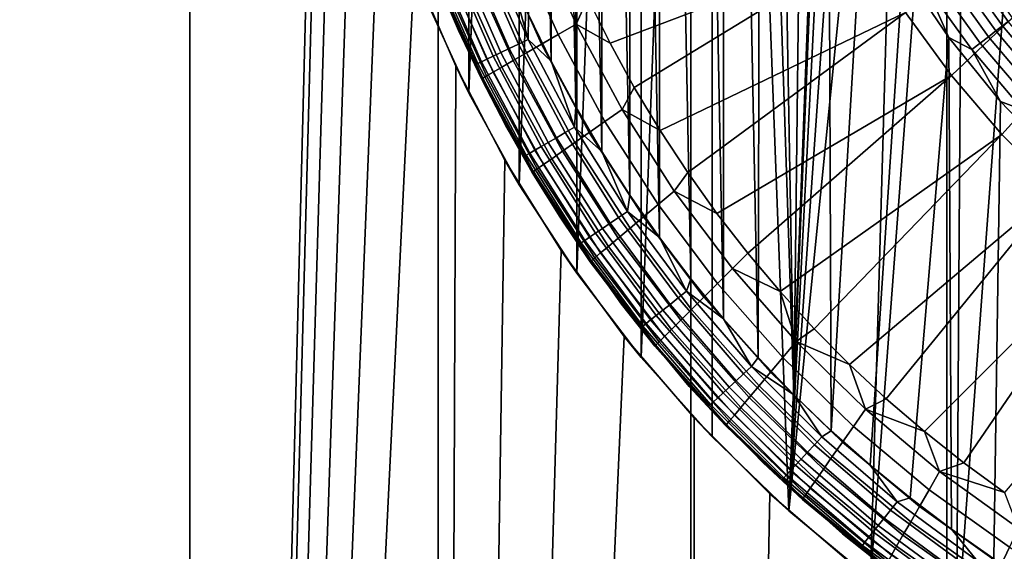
# Model space of a CAD drawing. Header units: metres. Extents: x -109 to 109, y -100 to 58.
# Tile 605 of 642: x 71.65 to 74.45, y 39.9 to 41.42. Entities that reach past the tile are written whole.
import ezdxf

# ---------------------------------------------------------------- set-up
doc = ezdxf.new("R2010")
doc.units = ezdxf.units.M
doc.layers.add('solid_21_062_100_XXX', color=7, linetype='CONTINUOUS')

msp = doc.modelspace()

# ---------------------------------------------------------------- linework, layer by layer
at = {"layer": 'solid_21_062_100_XXX'}
for points in [[(71.439507, 47.799999, -11.974616), (72.131355, 47.799999, -12.243976), (72.131355, 28.5, -12.243977), (71.439491, 28.5, -11.974607)], [(72.131355, 47.799999, 12.243976), (71.439507, 47.799999, 11.974616), (71.439491, 28.5, 11.974607), (72.131355, 28.5, 12.243977)], [(72.131355, 47.799999, -12.243976), (72.5, 42.999928, -12.369317), (72.131355, 28.5, -12.243977)], [(72.837456, 47.799999, 12.473401), (72.131355, 47.799999, 12.243976), (72.131355, 28.5, 12.243977), (72.837479, 28.5, 12.473409)], [(73.555527, 47.799999, 12.662149), (72.837456, 47.799999, 12.473401), (72.837479, 28.5, 12.473409), (73.555542, 28.5, 12.662155)], [(74.283211, 47.799999, 12.809598), (73.555527, 47.799999, 12.662149), (73.555542, 28.5, 12.662155), (74.283211, 28.5, 12.8096)], [(75.018127, 47.799999, 12.915263), (74.283211, 47.799999, 12.809598), (74.283211, 28.5, 12.8096), (75.018112, 28.5, 12.915262)], [(73.952225, 43.106533, -9.237076), (73.834007, 40.017971, -9.20366), (73.616135, 45.771877, -9.137722), (73.834023, 45.982044, -9.203664)], [(73.616135, 45.771877, -9.137722), (73.616119, 40.228134, -9.137718), (73.414619, 40.454334, -9.071655)], [(73.616135, 45.771877, -9.137722), (73.414619, 40.454334, -9.071655), (73.414627, 45.545677, -9.071657)], [(73.616135, 45.771877, -9.137722), (73.834007, 40.017971, -9.20366), (73.616119, 40.228134, -9.137718)], [(73.414627, 45.545677, -9.071657), (73.414619, 40.454334, -9.071655), (73.231392, 40.694309, -9.007257)], [(73.414627, 45.545677, -9.071657), (73.231392, 40.694309, -9.007257), (73.231407, 45.30571, -9.007261)], [(73.75248, 42.883255, -10.7), (73.746811, 45.546062, -10.7), (73.648933, 45.435959, -10.7), (73.746803, 40.453945, -10.7)], [(73.648933, 45.435959, -10.7), (73.555473, 45.322124, -10.7), (73.648926, 40.564049, -10.7)], [(73.648933, 45.435959, -10.7), (73.648926, 40.564049, -10.7), (73.746803, 40.453945, -10.7)], [(73.555473, 45.322124, -10.7), (73.46656, 45.204712, -10.7), (73.555466, 40.677883, -10.7)], [(73.555473, 45.322124, -10.7), (73.555466, 40.677883, -10.7), (73.648926, 40.564049, -10.7)], [(73.231407, 45.30571, -9.007261), (73.231392, 40.694309, -9.007257), (73.067963, 40.945469, -8.946269)], [(73.231407, 45.30571, -9.007261), (73.067963, 40.945469, -8.946269), (73.06797, 45.054543, -8.946272)], [(73.46656, 45.204712, -10.7), (73.382309, 45.083866, -10.7), (73.46656, 40.795296, -10.7)], [(73.46656, 45.204712, -10.7), (73.46656, 40.795296, -10.7), (73.555466, 40.677883, -10.7)], [(73.382309, 45.083866, -10.7), (73.302895, 44.959854, -10.7), (73.382301, 40.916142, -10.7)], [(73.382309, 45.083866, -10.7), (73.382301, 40.916142, -10.7), (73.46656, 40.795296, -10.7)], [(73.06797, 45.054543, -8.946272), (73.067963, 40.945469, -8.946269), (72.924843, 41.206051, -8.890058)], [(73.06797, 45.054543, -8.946272), (72.924843, 41.206051, -8.890058), (72.92485, 44.793957, -8.890059)], [(73.302895, 44.959854, -10.7), (73.228386, 44.832764, -10.7), (73.302895, 41.040157, -10.7)], [(73.302895, 44.959854, -10.7), (73.302895, 41.040157, -10.7), (73.382301, 40.916142, -10.7)], [(73.228386, 44.832764, -10.7), (73.158943, 44.702888, -10.7), (73.228378, 41.167248, -10.7)], [(73.228386, 44.832764, -10.7), (73.228378, 41.167248, -10.7), (73.302895, 41.040157, -10.7)], [(72.92485, 44.793957, -8.890059), (72.924843, 41.206051, -8.890058), (72.80278, 41.473373, -8.839994)], [(73.158943, 44.702888, -10.7), (73.09465, 44.570374, -10.7), (73.158936, 41.297119, -10.7)], [(73.158943, 44.702888, -10.7), (73.158936, 41.297119, -10.7), (73.228378, 41.167248, -10.7)], [(73.09465, 44.570374, -10.7), (73.094643, 41.429634, -10.7), (73.158936, 41.297119, -10.7)], [(73.952225, 43.106533, -9.237076), (73.952225, 42.893513, -9.237076), (73.834007, 40.017971, -9.20366)], [(72.5, 42.999928, -12.369317), (72.510735, 42.707165, -12.372784), (72.131355, 28.5, -12.243977)], [(73.772285, 42.65062, -10.7), (73.75248, 42.883255, -10.7), (73.746803, 40.453945, -10.7), (73.848892, 40.347813, -10.7)], [(73.952225, 42.893513, -9.237076), (73.970047, 42.680893, -9.241972), (73.834007, 40.017971, -9.20366)], [(72.510735, 42.707165, -12.372784), (72.542992, 42.415123, -12.383137), (72.131355, 28.5, -12.243977)], [(73.970047, 42.680893, -9.241972), (74.005669, 42.470081, -9.251652), (73.834007, 40.017971, -9.20366)], [(73.811745, 42.420521, -10.7), (73.772285, 42.65062, -10.7), (73.848892, 40.347813, -10.7)], [(74.005669, 42.470081, -9.251652), (74.05909, 42.262131, -9.265887), (73.834007, 40.017971, -9.20366)], [(72.542992, 42.415123, -12.383137), (72.596748, 42.125576, -12.400186), (72.131355, 28.5, -12.243977)], [(73.870583, 42.194607, -10.7), (73.811745, 42.420521, -10.7), (73.848892, 40.347813, -10.7)], [(74.130196, 42.058449, -9.284328), (74.066643, 39.825294, -9.267885), (73.834007, 40.017971, -9.20366), (74.05909, 42.262131, -9.265887)], [(73.948372, 41.974476, -10.7), (73.870583, 42.194607, -10.7), (73.848892, 40.347813, -10.7), (73.955116, 40.245724, -10.7)], [(72.596748, 42.125576, -12.400186), (72.672104, 41.83931, -12.423656), (72.131355, 28.5, -12.243977)], [(74.130196, 42.058449, -9.284328), (74.21875, 41.860527, -9.306482), (74.066643, 39.825294, -9.267885)], [(74.044563, 41.761726, -10.7), (73.948372, 41.974476, -10.7), (73.955116, 40.245724, -10.7)], [(74.773056, 41.928471, -12.851696), (74.863403, 41.794979, -12.851696), (74.296295, 41.256626, -12.715114), (74.165993, 41.435368, -12.715114)], [(74.324333, 41.669971, -9.331731), (74.311363, 39.651886, -9.328707), (74.066643, 39.825294, -9.267885), (74.21875, 41.860527, -9.306482)], [(72.672104, 41.83931, -12.423656), (72.769058, 41.557758, -12.453115), (72.131355, 28.5, -12.243977)], [(73.949493, 41.820774, -12.715114), (74.050156, 41.623806, -12.715114), (73.326294, 41.348301, -12.535121), (73.262802, 41.476501, -12.535121)], [(74.863403, 41.794979, -12.851696), (74.96405, 41.669064, -12.851696), (74.440262, 41.088684, -12.715114), (74.296295, 41.256626, -12.715114)], [(74.158447, 41.557907, -10.7), (74.044563, 41.761726, -10.7), (73.955116, 40.245724, -10.7), (74.065216, 40.147926, -10.7)], [(72.825302, 41.557789, -10.868961), (72.782494, 41.664833, -10.9), (72.836578, 41.522884, -12.051724), (72.895607, 41.384182, -10.9)], [(73.178696, 41.37294, -12.485639), (73.064857, 41.629539, -12.485639), (73.118385, 41.654537, -12.514442), (73.229874, 41.402534, -12.514442)], [(73.229874, 41.402534, -12.514442), (73.118385, 41.654537, -12.514442), (73.262802, 41.476501, -12.535121)], [(74.324333, 41.669971, -9.331731), (74.446404, 41.488304, -9.359351), (74.311363, 39.651886, -9.328707)], [(74.96405, 41.669064, -12.851696), (75.074364, 41.551525, -12.851696), (74.596985, 40.93259, -12.715114), (74.440262, 41.088684, -12.715114)], [(73.131233, 41.345497, -12.449358), (73.015213, 41.606358, -12.449358), (73.064857, 41.629539, -12.485639), (73.178696, 41.37294, -12.485639)], [(74.050156, 41.623806, -12.715114), (73.394867, 41.222744, -12.535121), (73.326294, 41.348301, -12.535121)], [(74.050156, 41.623806, -12.715114), (74.165993, 41.435368, -12.715114), (73.468399, 41.100029, -12.535121), (73.394867, 41.222744, -12.535121)], [(72.899719, 41.586994, -10.738252), (73.015381, 41.321896, -10.738252), (73.039513, 41.333515, -10.721828), (72.924652, 41.596779, -10.721828)], [(72.924652, 41.596779, -10.721828), (73.039513, 41.333515, -10.721828), (73.065659, 41.346107, -10.709799), (72.951668, 41.60738, -10.709799)], [(72.951668, 41.60738, -10.709799), (73.065659, 41.346107, -10.709799), (73.093178, 41.35936, -10.702462), (72.980103, 41.618542, -10.702462)], [(73.088303, 41.320679, -12.406224), (72.970314, 41.585392, -12.406224), (73.015213, 41.606358, -12.449358), (73.131233, 41.345497, -12.449358)], [(72.980103, 41.618542, -10.702462), (73.093178, 41.35936, -10.702462), (73.035599, 41.56459, -10.7)], [(74.333328, 41.584442, -10.61743), (74.457619, 41.410355, -10.61743), (74.470558, 41.420422, -10.590631), (74.347046, 41.593407, -10.590631)], [(72.8321, 41.560455, -10.838406), (72.949928, 41.290379, -10.838406), (72.960739, 41.295582, -10.80937), (72.843262, 41.564835, -10.80937)], [(72.843262, 41.564835, -10.80937), (72.960739, 41.295582, -10.80937), (72.975502, 41.302692, -10.78257), (72.858521, 41.570824, -10.78257)], [(72.858521, 41.570824, -10.78257), (72.975502, 41.302692, -10.78257), (72.993874, 41.311539, -10.758668), (72.877495, 41.57827, -10.758668)], [(72.877495, 41.57827, -10.758668), (72.993874, 41.311539, -10.758668), (73.015381, 41.321896, -10.738252), (72.899719, 41.586994, -10.738252)], [(73.018921, 41.280556, -12.302479), (72.897743, 41.551502, -12.302479), (72.930931, 41.567001, -12.356982), (73.050652, 41.298908, -12.356982)], [(73.050652, 41.298908, -12.356982), (72.930931, 41.567001, -12.356982), (72.970314, 41.585392, -12.406224), (73.088303, 41.320679, -12.406224)], [(73.093178, 41.35936, -10.702462), (73.094643, 41.429634, -10.7), (73.035599, 41.56459, -10.7)], [(74.296272, 41.56023, -10.661748), (74.422691, 41.383167, -10.661748), (74.441536, 41.397831, -10.641333), (74.316261, 41.573292, -10.641333)], [(74.316261, 41.573292, -10.641333), (74.441536, 41.397831, -10.641333), (74.457619, 41.410355, -10.61743), (74.333328, 41.584442, -10.61743)], [(72.887329, 41.282841, -12.487939), (72.837479, 28.5, -12.473409), (72.131355, 28.5, -12.243977), (72.769058, 41.557758, -12.453115)], [(72.924843, 41.206051, -8.890058), (72.887329, 41.282841, -12.487939), (72.769058, 41.557758, -12.453115), (72.80278, 41.473373, -8.839994)], [(72.825302, 41.557789, -10.868961), (72.943359, 41.287212, -10.868961), (72.949928, 41.290379, -10.838406), (72.8321, 41.560455, -10.838406)], [(72.825302, 41.557789, -10.868961), (72.895607, 41.384182, -10.9), (72.943359, 41.287212, -10.868961)], [(72.975304, 41.255318, -12.181523), (72.852127, 41.530178, -12.181523), (72.871323, 41.539158, -12.243655), (72.99366, 41.265945, -12.243655)], [(72.99366, 41.265945, -12.243655), (72.871323, 41.539158, -12.243655), (72.897743, 41.551502, -12.302479), (73.018921, 41.280556, -12.302479)], [(74.289207, 41.364491, -10.7), (74.158447, 41.557907, -10.7), (74.065216, 40.147926, -10.7), (74.179092, 40.054512, -10.7)], [(74.223984, 41.513004, -10.697537), (74.158447, 41.557907, -10.7), (74.289207, 41.364491, -10.7)], [(74.249557, 41.529713, -10.690202), (74.378662, 41.348892, -10.690202), (74.401558, 41.366718, -10.678173), (74.273849, 41.545586, -10.678173)], [(74.273849, 41.545586, -10.678173), (74.401558, 41.366718, -10.678173), (74.422691, 41.383167, -10.661748), (74.296272, 41.56023, -10.661748)], [(72.840477, 41.524723, -12.117154), (72.964172, 41.248859, -12.117154), (72.960457, 41.246685, -12.051724), (72.836578, 41.522884, -12.051724)], [(72.836578, 41.522884, -12.051724), (72.960457, 41.246685, -12.051724), (72.895607, 41.384182, -10.9)], [(72.964172, 41.248859, -12.117154), (72.840477, 41.524723, -12.117154), (72.852127, 41.530178, -12.181523), (72.975304, 41.255318, -12.181523)], [(74.223984, 41.513004, -10.697537), (74.354553, 41.330132, -10.697537), (74.378662, 41.348892, -10.690202), (74.249557, 41.529713, -10.690202)], [(74.223984, 41.513004, -10.697537), (74.289207, 41.364491, -10.7), (74.354553, 41.330132, -10.697537)], [(74.583992, 41.317326, -9.388484), (74.566444, 39.498379, -9.384884), (74.311363, 39.651886, -9.328707), (74.446404, 41.488304, -9.359351)], [(74.476944, 41.447662, -10.5), (74.546585, 41.360893, -10.5), (74.583992, 41.317326, -9.388484), (74.446404, 41.488304, -9.359351)], [(73.229874, 41.402534, -12.514442), (73.262802, 41.476501, -12.535121), (73.326294, 41.348301, -12.535121)], [(73.093178, 41.35936, -10.702462), (73.158936, 41.297119, -10.7), (73.094643, 41.429634, -10.7)], [(74.165993, 41.435368, -12.715114), (73.546776, 40.980354, -12.535121), (73.468399, 41.100029, -12.535121)], [(74.165993, 41.435368, -12.715114), (74.296295, 41.256626, -12.715114), (73.629883, 40.863903, -12.535121), (73.546776, 40.980354, -12.535121)], [(73.311668, 41.125713, -12.485639), (73.178696, 41.37294, -12.485639), (73.229874, 41.402534, -12.514442), (73.360115, 41.159687, -12.514442)], [(73.360115, 41.159687, -12.514442), (73.229874, 41.402534, -12.514442), (73.326294, 41.348301, -12.535121), (73.394867, 41.222744, -12.535121)], [(74.422691, 41.383167, -10.661748), (74.563301, 41.217148, -10.661748), (74.580872, 41.233318, -10.641333), (74.441536, 41.397831, -10.641333)], [(74.441536, 41.397831, -10.641333), (74.580872, 41.233318, -10.641333), (74.595871, 41.247124, -10.61743), (74.457619, 41.410355, -10.61743)], [(72.943359, 41.287212, -10.868961), (72.895607, 41.384182, -10.9), (72.960457, 41.246685, -12.051724), (73.029877, 41.113007, -10.9)], [(73.266747, 41.094212, -12.449358), (73.131233, 41.345497, -12.449358), (73.178696, 41.37294, -12.485639), (73.311668, 41.125713, -12.485639)], [(74.401558, 41.366718, -10.678173), (74.543602, 41.199009, -10.678173), (74.563301, 41.217148, -10.661748), (74.422691, 41.383167, -10.661748)], [(73.039513, 41.333515, -10.721828), (73.173721, 41.079575, -10.721828), (73.198853, 41.094082, -10.709799), (73.065659, 41.346107, -10.709799)], [(73.065659, 41.346107, -10.709799), (73.198853, 41.094082, -10.709799), (73.225311, 41.109356, -10.702462), (73.093178, 41.35936, -10.702462)], [(73.226112, 41.06572, -12.406224), (73.088303, 41.320679, -12.406224), (73.131233, 41.345497, -12.449358), (73.266747, 41.094212, -12.449358)], [(73.093178, 41.35936, -10.702462), (73.225311, 41.109356, -10.702462), (73.158936, 41.297119, -10.7)], [(74.289207, 41.364491, -10.7), (74.179092, 40.054512, -10.7), (74.296562, 39.965641, -10.7)], [(74.43589, 41.182877, -10.7), (74.289207, 41.364491, -10.7), (74.296562, 39.965641, -10.7), (74.417397, 39.881466, -10.7)], [(74.354553, 41.330132, -10.697537), (74.289207, 41.364491, -10.7), (74.43589, 41.182877, -10.7)], [(74.354553, 41.330132, -10.697537), (74.499779, 41.158665, -10.697537), (74.522255, 41.179356, -10.690202), (74.378662, 41.348892, -10.690202)], [(74.378662, 41.348892, -10.690202), (74.522255, 41.179356, -10.690202), (74.543602, 41.199009, -10.678173), (74.401558, 41.366718, -10.678173)], [(72.975502, 41.302692, -10.78257), (73.112198, 41.044052, -10.78257), (73.129852, 41.054245, -10.758668), (72.993874, 41.311539, -10.758668)], [(72.993874, 41.311539, -10.758668), (73.129852, 41.054245, -10.758668), (73.150528, 41.066185, -10.738252), (73.015381, 41.321896, -10.738252)], [(73.015381, 41.321896, -10.738252), (73.150528, 41.066185, -10.738252), (73.173721, 41.079575, -10.721828), (73.039513, 41.333515, -10.721828)], [(73.190475, 41.040726, -12.356982), (73.050652, 41.298908, -12.356982), (73.088303, 41.320679, -12.406224), (73.226112, 41.06572, -12.406224)], [(74.354553, 41.330132, -10.697537), (74.43589, 41.182877, -10.7), (74.499779, 41.158665, -10.697537)], [(72.943359, 41.287212, -10.868961), (73.081299, 41.026211, -10.868961), (73.087616, 41.029861, -10.838406), (72.949928, 41.290379, -10.838406)], [(72.943359, 41.287212, -10.868961), (73.029877, 41.113007, -10.9), (73.081299, 41.026211, -10.868961)], [(72.949928, 41.290379, -10.838406), (73.087616, 41.029861, -10.838406), (73.098007, 41.035858, -10.80937), (72.960739, 41.295582, -10.80937)], [(72.960739, 41.295582, -10.80937), (73.098007, 41.035858, -10.80937), (73.112198, 41.044052, -10.78257), (72.975502, 41.302692, -10.78257)], [(73.160439, 41.019661, -12.302479), (73.018921, 41.280556, -12.302479), (73.050652, 41.298908, -12.356982), (73.190475, 41.040726, -12.356982)], [(73.225311, 41.109356, -10.702462), (73.228378, 41.167248, -10.7), (73.158936, 41.297119, -10.7)], [(72.887329, 41.282841, -12.487939), (73.026886, 41.01569, -12.52747), (72.837479, 28.5, -12.473409)], [(73.067963, 40.945469, -8.946269), (73.026886, 41.01569, -12.52747), (72.887329, 41.282841, -12.487939), (72.924843, 41.206051, -8.890058)], [(73.108627, 40.983276, -12.117154), (72.964172, 41.248859, -12.117154), (72.975304, 41.255318, -12.181523), (73.119164, 40.990688, -12.181523)], [(73.119164, 40.990688, -12.181523), (72.975304, 41.255318, -12.181523), (72.99366, 41.265945, -12.243655), (73.136536, 41.002888, -12.243655)], [(73.136536, 41.002888, -12.243655), (72.99366, 41.265945, -12.243655), (73.018921, 41.280556, -12.302479), (73.160439, 41.019661, -12.302479)], [(74.296295, 41.256626, -12.715114), (73.717567, 40.75087, -12.535121), (73.629883, 40.863903, -12.535121)], [(74.296295, 41.256626, -12.715114), (74.440262, 41.088684, -12.715114), (73.809708, 40.641434, -12.535121), (73.717567, 40.75087, -12.535121)], [(72.964172, 41.248859, -12.117154), (73.108627, 40.983276, -12.117154), (73.105118, 40.980782, -12.051724), (72.960457, 41.246685, -12.051724)], [(72.960457, 41.246685, -12.051724), (73.105118, 40.980782, -12.051724), (73.029877, 41.113007, -10.9)], [(73.360115, 41.159687, -12.514442), (73.394867, 41.222744, -12.535121), (73.468399, 41.100029, -12.535121)], [(74.597458, 41.014343, -10.7), (74.43589, 41.182877, -10.7), (74.417397, 39.881466, -10.7), (74.541504, 39.802063, -10.7)], [(74.499779, 41.158665, -10.697537), (74.43589, 41.182877, -10.7), (74.597458, 41.014343, -10.7)], [(73.225311, 41.109356, -10.702462), (73.302895, 41.040157, -10.7), (73.228378, 41.167248, -10.7)], [(73.463013, 40.889286, -12.485639), (73.311668, 41.125713, -12.485639), (73.360115, 41.159687, -12.514442), (73.508362, 40.927391, -12.514442)], [(73.508362, 40.927391, -12.514442), (73.360115, 41.159687, -12.514442), (73.468399, 41.100029, -12.535121), (73.546776, 40.980354, -12.535121)], [(73.420967, 40.853951, -12.449358), (73.266747, 41.094212, -12.449358), (73.311668, 41.125713, -12.485639), (73.463013, 40.889286, -12.485639)], [(73.081299, 41.026211, -10.868961), (73.029877, 41.113007, -10.9), (73.105118, 40.980782, -12.051724), (73.184509, 40.852909, -10.9)], [(73.173721, 41.079575, -10.721828), (73.326538, 40.836369, -10.721828), (73.350517, 40.852718, -10.709799), (73.198853, 41.094082, -10.709799)], [(73.198853, 41.094082, -10.709799), (73.350517, 40.852718, -10.709799), (73.375755, 40.869926, -10.702462), (73.225311, 41.109356, -10.702462)], [(73.225311, 41.109356, -10.702462), (73.375755, 40.869926, -10.702462), (73.302895, 41.040157, -10.7)], [(73.382935, 40.821995, -12.406224), (73.226112, 41.06572, -12.406224), (73.266747, 41.094212, -12.449358), (73.420967, 40.853951, -12.449358)], [(74.440262, 41.088684, -12.715114), (73.906151, 40.535767, -12.535121), (73.809708, 40.641434, -12.535121)], [(74.440262, 41.088684, -12.715114), (74.596985, 40.93259, -12.715114), (74.006737, 40.434044, -12.535121), (73.906151, 40.535767, -12.535121)], [(73.129852, 41.054245, -10.758668), (73.284683, 40.807835, -10.758668), (73.304413, 40.821285, -10.738252), (73.150528, 41.066185, -10.738252)], [(73.150528, 41.066185, -10.738252), (73.304413, 40.821285, -10.738252), (73.326538, 40.836369, -10.721828), (73.173721, 41.079575, -10.721828)], [(73.349579, 40.793964, -12.356982), (73.190475, 41.040726, -12.356982), (73.226112, 41.06572, -12.406224), (73.382935, 40.821995, -12.406224)], [(73.087616, 41.029861, -10.838406), (73.244392, 40.780361, -10.838406), (73.254295, 40.787117, -10.80937), (73.098007, 41.035858, -10.80937)], [(73.098007, 41.035858, -10.80937), (73.254295, 40.787117, -10.80937), (73.267838, 40.796352, -10.78257), (73.112198, 41.044052, -10.78257)], [(73.112198, 41.044052, -10.78257), (73.267838, 40.796352, -10.78257), (73.284683, 40.807835, -10.758668), (73.129852, 41.054245, -10.758668)], [(73.32148, 40.77034, -12.302479), (73.160439, 41.019661, -12.302479), (73.190475, 41.040726, -12.356982), (73.349579, 40.793964, -12.356982)], [(73.375755, 40.869926, -10.702462), (73.382301, 40.916142, -10.7), (73.302895, 41.040157, -10.7)], [(73.026886, 41.01569, -12.52747), (73.186928, 40.758678, -12.570741), (72.837479, 28.5, -12.473409)], [(73.231392, 40.694309, -9.007257), (73.186928, 40.758678, -12.570741), (73.026886, 41.01569, -12.52747), (73.067963, 40.945469, -8.946269)], [(73.081299, 41.026211, -10.868961), (73.238358, 40.776249, -10.868961), (73.244392, 40.780361, -10.838406), (73.087616, 41.029861, -10.838406)], [(73.081299, 41.026211, -10.868961), (73.184509, 40.852909, -10.9), (73.238358, 40.776249, -10.868961)], [(73.299103, 40.751526, -12.243655), (73.136536, 41.002888, -12.243655), (73.160439, 41.019661, -12.302479), (73.32148, 40.77034, -12.302479)], [(73.108627, 40.983276, -12.117154), (73.272995, 40.729534, -12.117154), (73.269714, 40.726734, -12.051724), (73.105118, 40.980782, -12.051724)], [(73.105118, 40.980782, -12.051724), (73.269714, 40.726734, -12.051724), (73.184509, 40.852909, -10.9)], [(73.272995, 40.729534, -12.117154), (73.108627, 40.983276, -12.117154), (73.119164, 40.990688, -12.181523), (73.282852, 40.737846, -12.181523)], [(73.282852, 40.737846, -12.181523), (73.119164, 40.990688, -12.181523), (73.136536, 41.002888, -12.243655), (73.299103, 40.751526, -12.243655)], [(73.508362, 40.927391, -12.514442), (73.546776, 40.980354, -12.535121), (73.629883, 40.863903, -12.535121)], [(73.631859, 40.665016, -12.485639), (73.463013, 40.889286, -12.485639), (73.508362, 40.927391, -12.514442), (73.673752, 40.706978, -12.514442)], [(73.673752, 40.706978, -12.514442), (73.508362, 40.927391, -12.514442), (73.629883, 40.863903, -12.535121), (73.717567, 40.75087, -12.535121)], [(74.596985, 40.93259, -12.715114), (74.111313, 40.336418, -12.535121), (74.006737, 40.434044, -12.535121)], [(74.596985, 40.93259, -12.715114), (74.765503, 40.789307, -12.715114), (74.219704, 40.243053, -12.535121), (74.111313, 40.336418, -12.535121)], [(73.375755, 40.869926, -10.702462), (73.46656, 40.795296, -10.7), (73.382301, 40.916142, -10.7)], [(73.350517, 40.852718, -10.709799), (73.519791, 40.62336, -10.709799), (73.543671, 40.642406, -10.702462), (73.375755, 40.869926, -10.702462)], [(73.375755, 40.869926, -10.702462), (73.543671, 40.642406, -10.702462), (73.46656, 40.795296, -10.7)], [(73.593002, 40.62611, -12.449358), (73.420967, 40.853951, -12.449358), (73.463013, 40.889286, -12.485639), (73.631859, 40.665016, -12.485639)], [(73.453278, 40.486038, -12.051724), (73.358589, 40.605412, -10.9), (73.184509, 40.852909, -10.9), (73.269714, 40.726734, -12.051724)], [(73.238358, 40.776249, -10.868961), (73.184509, 40.852909, -10.9), (73.358589, 40.605412, -10.9)], [(73.304413, 40.821285, -10.738252), (73.476166, 40.58857, -10.738252), (73.497101, 40.605267, -10.721828), (73.326538, 40.836369, -10.721828)], [(73.326538, 40.836369, -10.721828), (73.497101, 40.605267, -10.721828), (73.519791, 40.62336, -10.709799), (73.350517, 40.852718, -10.709799)], [(73.557869, 40.590919, -12.406224), (73.382935, 40.821995, -12.406224), (73.420967, 40.853951, -12.449358), (73.593002, 40.62611, -12.449358)], [(73.267838, 40.796352, -10.78257), (73.441559, 40.560974, -10.78257), (73.457497, 40.573685, -10.758668), (73.284683, 40.807835, -10.758668)], [(73.284683, 40.807835, -10.758668), (73.457497, 40.573685, -10.758668), (73.476166, 40.58857, -10.738252), (73.304413, 40.821285, -10.738252)], [(73.527054, 40.560059, -12.356982), (73.349579, 40.793964, -12.356982), (73.382935, 40.821995, -12.406224), (73.557869, 40.590919, -12.406224)], [(73.238358, 40.776249, -10.868961), (73.413658, 40.538727, -10.868961), (73.419365, 40.543278, -10.838406), (73.244392, 40.780361, -10.838406)], [(73.244392, 40.780361, -10.838406), (73.419365, 40.543278, -10.838406), (73.428741, 40.550755, -10.80937), (73.254295, 40.787117, -10.80937)], [(73.254295, 40.787117, -10.80937), (73.428741, 40.550755, -10.80937), (73.441559, 40.560974, -10.78257), (73.267838, 40.796352, -10.78257)], [(73.501091, 40.534046, -12.302479), (73.32148, 40.77034, -12.302479), (73.349579, 40.793964, -12.356982), (73.527054, 40.560059, -12.356982)], [(73.543671, 40.642406, -10.702462), (73.555466, 40.677883, -10.7), (73.46656, 40.795296, -10.7)], [(74.765503, 40.789307, -12.715114), (74.331741, 40.154099, -12.535121), (74.219704, 40.243053, -12.535121)], [(74.765503, 40.789307, -12.715114), (74.944763, 40.659721, -12.715114), (74.44725, 40.069691, -12.535121), (74.331741, 40.154099, -12.535121)], [(73.186928, 40.758678, -12.570741), (73.366676, 40.513592, -12.616745), (72.837479, 28.5, -12.473409)], [(73.414619, 40.454334, -9.071655), (73.366676, 40.513592, -12.616745), (73.186928, 40.758678, -12.570741), (73.231392, 40.694309, -9.007257)], [(73.238358, 40.776249, -10.868961), (73.358589, 40.605412, -10.9), (73.413658, 40.538727, -10.868961)], [(73.465408, 40.498272, -12.181523), (73.282852, 40.737846, -12.181523), (73.299103, 40.751526, -12.243655), (73.480423, 40.513332, -12.243655)], [(73.480423, 40.513332, -12.243655), (73.299103, 40.751526, -12.243655), (73.32148, 40.77034, -12.302479), (73.501091, 40.534046, -12.302479)], [(73.272995, 40.729534, -12.117154), (73.456314, 40.48912, -12.117154), (73.453278, 40.486038, -12.051724), (73.269714, 40.726734, -12.051724)], [(73.456314, 40.48912, -12.117154), (73.272995, 40.729534, -12.117154), (73.282852, 40.737846, -12.181523), (73.465408, 40.498272, -12.181523)], [(73.673752, 40.706978, -12.514442), (73.717567, 40.75087, -12.535121), (73.809708, 40.641434, -12.535121)], [(73.817223, 40.454201, -12.485639), (73.631859, 40.665016, -12.485639), (73.673752, 40.706978, -12.514442), (73.855354, 40.499714, -12.514442)], [(73.855354, 40.499714, -12.514442), (73.673752, 40.706978, -12.514442), (73.809708, 40.641434, -12.535121)], [(73.543671, 40.642406, -10.702462), (73.648926, 40.564049, -10.7), (73.555466, 40.677883, -10.7)], [(73.519791, 40.62336, -10.709799), (73.705727, 40.407295, -10.709799), (73.728119, 40.42807, -10.702462), (73.543671, 40.642406, -10.702462)], [(73.543671, 40.642406, -10.702462), (73.728119, 40.42807, -10.702462), (73.648926, 40.564049, -10.7)], [(73.781868, 40.412003, -12.449358), (73.593002, 40.62611, -12.449358), (73.631859, 40.665016, -12.485639), (73.817223, 40.454201, -12.485639)], [(73.855354, 40.499714, -12.514442), (73.809708, 40.641434, -12.535121), (73.906151, 40.535767, -12.535121)], [(73.497101, 40.605267, -10.721828), (73.684456, 40.387554, -10.721828), (73.705727, 40.407295, -10.709799), (73.519791, 40.62336, -10.709799)], [(73.749893, 40.373844, -12.406224), (73.557869, 40.590919, -12.406224), (73.593002, 40.62611, -12.449358), (73.781868, 40.412003, -12.449358)], [(73.654739, 40.260109, -12.051724), (73.551117, 40.371964, -10.9), (73.358589, 40.605412, -10.9), (73.453278, 40.486038, -12.051724)], [(73.413658, 40.538727, -10.868961), (73.358589, 40.605412, -10.9), (73.551117, 40.371964, -10.9)], [(73.457497, 40.573685, -10.758668), (73.647324, 40.3531, -10.758668), (73.664825, 40.369343, -10.738252), (73.476166, 40.58857, -10.738252)], [(73.476166, 40.58857, -10.738252), (73.664825, 40.369343, -10.738252), (73.684456, 40.387554, -10.721828), (73.497101, 40.605267, -10.721828)], [(73.721848, 40.340374, -12.356982), (73.527054, 40.560059, -12.356982), (73.557869, 40.590919, -12.406224), (73.749893, 40.373844, -12.406224)], [(73.428741, 40.550755, -10.80937), (73.620361, 40.328087, -10.80937), (73.632378, 40.339233, -10.78257), (73.441559, 40.560974, -10.78257)], [(73.441559, 40.560974, -10.78257), (73.632378, 40.339233, -10.78257), (73.647324, 40.3531, -10.758668), (73.457497, 40.573685, -10.758668)], [(73.698227, 40.312164, -12.302479), (73.501091, 40.534046, -12.302479), (73.527054, 40.560059, -12.356982), (73.721848, 40.340374, -12.356982)], [(73.728119, 40.42807, -10.702462), (73.746803, 40.453945, -10.7), (73.648926, 40.564049, -10.7)], [(73.413658, 40.538727, -10.868961), (73.606224, 40.314964, -10.868961), (73.611572, 40.319931, -10.838406), (73.419365, 40.543278, -10.838406)], [(73.413658, 40.538727, -10.868961), (73.551117, 40.371964, -10.9), (73.606224, 40.314964, -10.868961)], [(73.419365, 40.543278, -10.838406), (73.611572, 40.319931, -10.838406), (73.620361, 40.328087, -10.80937), (73.428741, 40.550755, -10.80937)], [(73.679428, 40.289703, -12.243655), (73.480423, 40.513332, -12.243655), (73.501091, 40.534046, -12.302479), (73.698227, 40.312164, -12.302479)], [(73.855354, 40.499714, -12.514442), (73.906151, 40.535767, -12.535121), (74.006737, 40.434044, -12.535121)], [(73.565201, 40.282108, -12.664397), (73.555542, 28.5, -12.662155), (72.837479, 28.5, -12.473409), (73.366676, 40.513592, -12.616745)], [(73.616119, 40.228134, -9.137718), (73.565201, 40.282108, -12.664397), (73.366676, 40.513592, -12.616745), (73.414619, 40.454334, -9.071655)], [(73.665771, 40.273373, -12.181523), (73.465408, 40.498272, -12.181523), (73.480423, 40.513332, -12.243655), (73.679428, 40.289703, -12.243655)], [(74.018044, 40.258053, -12.485639), (73.817223, 40.454201, -12.485639), (73.855354, 40.499714, -12.514442), (74.052109, 40.306778, -12.514442)], [(74.052109, 40.306778, -12.514442), (73.855354, 40.499714, -12.514442), (74.006737, 40.434044, -12.535121)], [(73.456314, 40.48912, -12.117154), (73.657494, 40.263451, -12.117154), (73.654739, 40.260109, -12.051724), (73.453278, 40.486038, -12.051724)], [(73.657494, 40.263451, -12.117154), (73.456314, 40.48912, -12.117154), (73.465408, 40.498272, -12.181523), (73.665771, 40.273373, -12.181523)], [(73.728119, 40.42807, -10.702462), (73.848892, 40.347813, -10.7), (73.746803, 40.453945, -10.7)], [(73.986458, 40.212875, -12.449358), (73.781868, 40.412003, -12.449358), (73.817223, 40.454201, -12.485639), (74.018044, 40.258053, -12.485639)], [(73.705727, 40.407295, -10.709799), (73.907295, 40.205727, -10.709799), (73.92807, 40.228119, -10.702462), (73.728119, 40.42807, -10.702462)], [(73.728119, 40.42807, -10.702462), (73.92807, 40.228119, -10.702462), (73.848892, 40.347813, -10.7)], [(74.052109, 40.306778, -12.514442), (74.006737, 40.434044, -12.535121), (74.111313, 40.336418, -12.535121)], [(73.664825, 40.369343, -10.738252), (73.869339, 40.164825, -10.738252), (73.887558, 40.184456, -10.721828), (73.684456, 40.387554, -10.721828)], [(73.684456, 40.387554, -10.721828), (73.887558, 40.184456, -10.721828), (73.907295, 40.205727, -10.709799), (73.705727, 40.407295, -10.709799)], [(73.957893, 40.17202, -12.406224), (73.749893, 40.373844, -12.406224), (73.781868, 40.412003, -12.449358), (73.986458, 40.212875, -12.449358)], [(73.872917, 40.050266, -12.051724), (73.760941, 40.153942, -10.9), (73.551117, 40.371964, -10.9), (73.654739, 40.260109, -12.051724)], [(73.606224, 40.314964, -10.868961), (73.551117, 40.371964, -10.9), (73.760941, 40.153942, -10.9)], [(73.647324, 40.3531, -10.758668), (73.853104, 40.14732, -10.758668), (73.869339, 40.164825, -10.738252), (73.664825, 40.369343, -10.738252)], [(73.932838, 40.136189, -12.356982), (73.721848, 40.340374, -12.356982), (73.749893, 40.373844, -12.406224), (73.957893, 40.17202, -12.406224)], [(73.620361, 40.328087, -10.80937), (73.828087, 40.120361, -10.80937), (73.839233, 40.132378, -10.78257), (73.632378, 40.339233, -10.78257)], [(73.632378, 40.339233, -10.78257), (73.839233, 40.132378, -10.78257), (73.853104, 40.14732, -10.758668), (73.647324, 40.3531, -10.758668)], [(73.911736, 40.105991, -12.302479), (73.698227, 40.312164, -12.302479), (73.721848, 40.340374, -12.356982), (73.932838, 40.136189, -12.356982)], [(73.92807, 40.228119, -10.702462), (73.955116, 40.245724, -10.7), (73.848892, 40.347813, -10.7)], [(74.052109, 40.306778, -12.514442), (74.111313, 40.336418, -12.535121), (74.219704, 40.243053, -12.535121)], [(73.606224, 40.314964, -10.868961), (73.814964, 40.10622, -10.868961), (73.819931, 40.111572, -10.838406), (73.611572, 40.319931, -10.838406)], [(73.606224, 40.314964, -10.868961), (73.760941, 40.153942, -10.9), (73.814964, 40.10622, -10.868961)], [(73.611572, 40.319931, -10.838406), (73.819931, 40.111572, -10.838406), (73.828087, 40.120361, -10.80937), (73.620361, 40.328087, -10.80937)], [(73.894943, 40.081944, -12.243655), (73.679428, 40.289703, -12.243655), (73.698227, 40.312164, -12.302479), (73.911736, 40.105991, -12.302479)], [(74.233162, 40.077702, -12.485639), (74.018044, 40.258053, -12.485639), (74.052109, 40.306778, -12.514442), (74.262901, 40.129288, -12.514442)], [(74.262901, 40.129288, -12.514442), (74.052109, 40.306778, -12.514442), (74.219704, 40.243053, -12.535121)], [(73.565201, 40.282108, -12.664397), (73.780724, 40.066483, -12.712417), (73.555542, 28.5, -12.662155)], [(73.834007, 40.017971, -9.20366), (73.780724, 40.066483, -12.712417), (73.565201, 40.282108, -12.664397), (73.616119, 40.228134, -9.137718)], [(73.882751, 40.064465, -12.181523), (73.665771, 40.273373, -12.181523), (73.679428, 40.289703, -12.243655), (73.894943, 40.081944, -12.243655)], [(73.657494, 40.263451, -12.117154), (73.875366, 40.053844, -12.117154), (73.872917, 40.050266, -12.051724), (73.654739, 40.260109, -12.051724)], [(73.875366, 40.053844, -12.117154), (73.657494, 40.263451, -12.117154), (73.665771, 40.273373, -12.181523), (73.882751, 40.064465, -12.181523)], [(74.205589, 40.029873, -12.449358), (73.986458, 40.212875, -12.449358), (74.018044, 40.258053, -12.485639), (74.233162, 40.077702, -12.485639)], [(73.907295, 40.205727, -10.709799), (74.12336, 40.019787, -10.709799), (74.142403, 40.043671, -10.702462), (73.92807, 40.228119, -10.702462)], [(73.92807, 40.228119, -10.702462), (74.142403, 40.043671, -10.702462), (74.065216, 40.147926, -10.7), (73.955116, 40.245724, -10.7)], [(74.262901, 40.129288, -12.514442), (74.219704, 40.243053, -12.535121), (74.331741, 40.154099, -12.535121)], [(73.887558, 40.184456, -10.721828), (74.10527, 39.997101, -10.721828), (74.12336, 40.019787, -10.709799), (73.907295, 40.205727, -10.709799)], [(74.180656, 39.986626, -12.406224), (73.957893, 40.17202, -12.406224), (73.986458, 40.212875, -12.449358), (74.205589, 40.029873, -12.449358)], [(73.853104, 40.14732, -10.758668), (74.073685, 39.957497, -10.758668), (74.08857, 39.976162, -10.738252), (73.869339, 40.164825, -10.738252)], [(73.869339, 40.164825, -10.738252), (74.08857, 39.976162, -10.738252), (74.10527, 39.997101, -10.721828), (73.887558, 40.184456, -10.721828)], [(74.158791, 39.948692, -12.356982), (73.932838, 40.136189, -12.356982), (73.957893, 40.17202, -12.406224), (74.180656, 39.986626, -12.406224)], [(74.106514, 39.85775, -12.051724), (73.986839, 39.952621, -10.9), (73.760941, 40.153942, -10.9), (73.872917, 40.050266, -12.051724)], [(73.814964, 40.10622, -10.868961), (73.760941, 40.153942, -10.9), (73.986839, 39.952621, -10.9)], [(73.839233, 40.132378, -10.78257), (74.060974, 39.941555, -10.78257), (74.073685, 39.957497, -10.758668), (73.853104, 40.14732, -10.758668)], [(74.140373, 39.916729, -12.302479), (73.911736, 40.105991, -12.302479), (73.932838, 40.136189, -12.356982), (74.158791, 39.948692, -12.356982)], [(74.142403, 40.043671, -10.702462), (74.179092, 40.054512, -10.7), (74.065216, 40.147926, -10.7)], [(74.262901, 40.129288, -12.514442), (74.331741, 40.154099, -12.535121), (74.44725, 40.069691, -12.535121)], [(73.814964, 40.10622, -10.868961), (74.038727, 39.913662, -10.868961), (74.043274, 39.919365, -10.838406), (73.819931, 40.111572, -10.838406)], [(73.819931, 40.111572, -10.838406), (74.043274, 39.919365, -10.838406), (74.050751, 39.928741, -10.80937), (73.828087, 40.120361, -10.80937)], [(73.828087, 40.120361, -10.80937), (74.050751, 39.928741, -10.80937), (74.060974, 39.941555, -10.78257), (73.839233, 40.132378, -10.78257)], [(74.461342, 39.914185, -12.485639), (74.233162, 40.077702, -12.485639), (74.262901, 40.129288, -12.514442), (74.486519, 39.96825, -12.514442)], [(74.486519, 39.96825, -12.514442), (74.262901, 40.129288, -12.514442), (74.44725, 40.069691, -12.535121)], [(73.814964, 40.10622, -10.868961), (73.986839, 39.952621, -10.9), (74.038727, 39.913662, -10.868961)], [(74.115082, 39.872772, -12.181523), (73.882751, 40.064465, -12.181523), (73.894943, 40.081944, -12.243655), (74.125717, 39.891277, -12.243655)], [(74.125717, 39.891277, -12.243655), (73.894943, 40.081944, -12.243655), (73.911736, 40.105991, -12.302479), (74.140373, 39.916729, -12.302479)], [(73.780724, 40.066483, -12.712417), (74.011963, 39.86797, -12.759689), (73.555542, 28.5, -12.662155)], [(74.066643, 39.825294, -9.267885), (74.011963, 39.86797, -12.759689), (73.780724, 40.066483, -12.712417), (73.834007, 40.017971, -9.20366)], [(73.875366, 40.053844, -12.117154), (74.108643, 39.861534, -12.117154), (74.106514, 39.85775, -12.051724), (73.872917, 40.050266, -12.051724)], [(74.108643, 39.861534, -12.117154), (73.875366, 40.053844, -12.117154), (73.882751, 40.064465, -12.181523), (74.115082, 39.872772, -12.181523)], [(74.142403, 40.043671, -10.702462), (74.369926, 39.875755, -10.702462), (74.296562, 39.965641, -10.7), (74.179092, 40.054512, -10.7)], [(74.437996, 39.864059, -12.449358), (74.205589, 40.029873, -12.449358), (74.233162, 40.077702, -12.485639), (74.461342, 39.914185, -12.485639)], [(74.12336, 40.019787, -10.709799), (74.352715, 39.850517, -10.709799), (74.369926, 39.875755, -10.702462), (74.142403, 40.043671, -10.702462)], [(74.416893, 39.818733, -12.406224), (74.180656, 39.986626, -12.406224), (74.205589, 40.029873, -12.449358), (74.437996, 39.864059, -12.449358)], [(74.08857, 39.976162, -10.738252), (74.321281, 39.804413, -10.738252), (74.336372, 39.826538, -10.721828), (74.10527, 39.997101, -10.721828)], [(74.10527, 39.997101, -10.721828), (74.336372, 39.826538, -10.721828), (74.352715, 39.850517, -10.709799), (74.12336, 40.019787, -10.709799)], [(74.073685, 39.957497, -10.758668), (74.307831, 39.784683, -10.758668), (74.321281, 39.804413, -10.738252), (74.08857, 39.976162, -10.738252)], [(74.398384, 39.778984, -12.356982), (74.158791, 39.948692, -12.356982), (74.180656, 39.986626, -12.406224), (74.416893, 39.818733, -12.406224)], [(74.354172, 39.683689, -12.051724), (74.227486, 39.76918, -10.9), (73.986839, 39.952621, -10.9), (74.106514, 39.85775, -12.051724)], [(74.038727, 39.913662, -10.868961), (73.986839, 39.952621, -10.9), (74.227486, 39.76918, -10.9)], [(74.050751, 39.928741, -10.80937), (74.287117, 39.754295, -10.80937), (74.296349, 39.767841, -10.78257), (74.060974, 39.941555, -10.78257)], [(74.060974, 39.941555, -10.78257), (74.296349, 39.767841, -10.78257), (74.307831, 39.784683, -10.758668), (74.073685, 39.957497, -10.758668)], [(74.382797, 39.745487, -12.302479), (74.140373, 39.916729, -12.302479), (74.158791, 39.948692, -12.356982), (74.398384, 39.778984, -12.356982)], [(74.369926, 39.875755, -10.702462), (74.417397, 39.881466, -10.7), (74.296562, 39.965641, -10.7)], [(74.038727, 39.913662, -10.868961), (74.276253, 39.738358, -10.868961), (74.280365, 39.744389, -10.838406), (74.043274, 39.919365, -10.838406)], [(74.038727, 39.913662, -10.868961), (74.227486, 39.76918, -10.9), (74.276253, 39.738358, -10.868961)], [(74.043274, 39.919365, -10.838406), (74.280365, 39.744389, -10.838406), (74.287117, 39.754295, -10.80937), (74.050751, 39.928741, -10.80937)], [(74.370399, 39.718815, -12.243655), (74.125717, 39.891277, -12.243655), (74.140373, 39.916729, -12.302479), (74.382797, 39.745487, -12.302479)], [(74.682343, 39.716389, -12.449358), (74.437996, 39.864059, -12.449358), (74.461342, 39.914185, -12.485639), (74.701263, 39.768444, -12.485639)]]:
    msp.add_3dface(points, dxfattribs=at)

doc.saveas('drawing.dxf')
